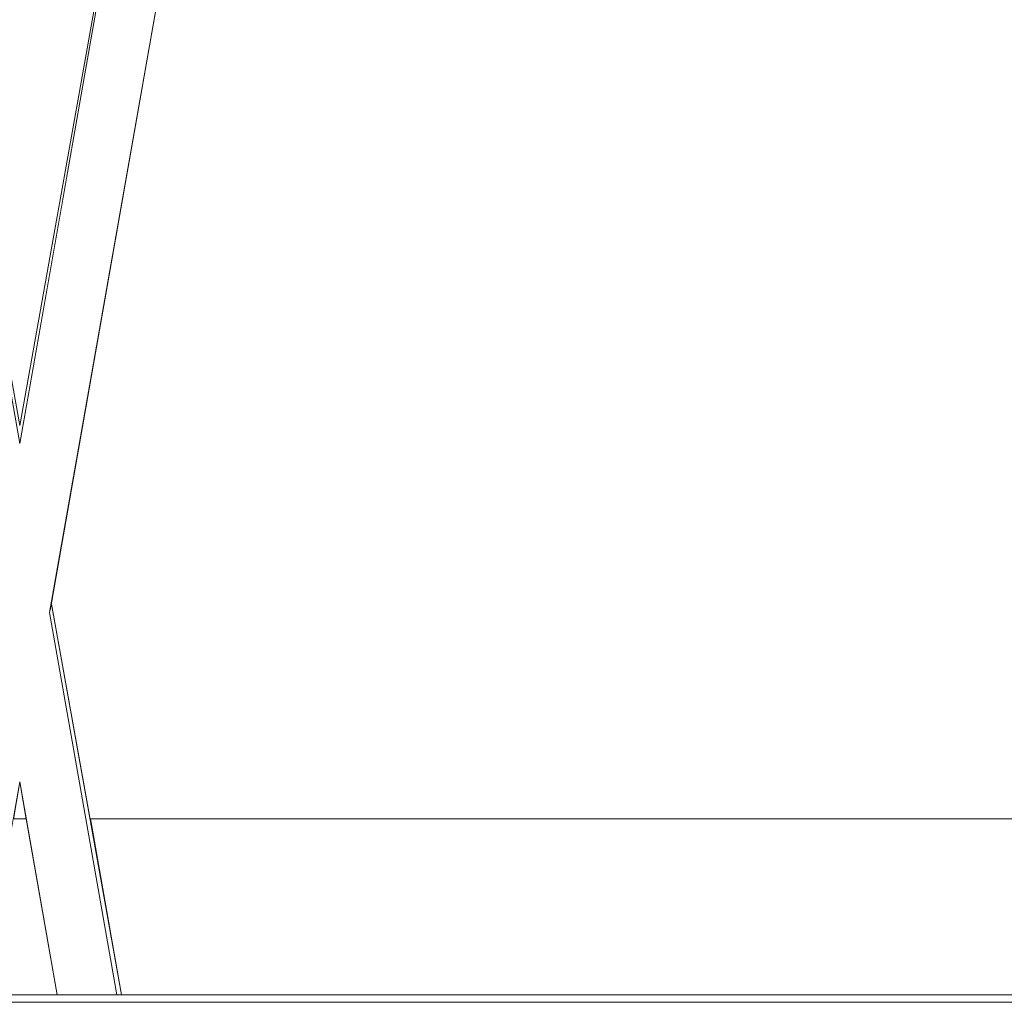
# Model space of a CAD drawing. Header units: millimetres. Extents: x -30280 to 309309, y -17460 to 4378.
# Tile 301 of 656: x 121929 to 122197, y -11436 to -11168. Entities that reach past the tile are written whole.
import ezdxf

# ---------------------------------------------------------------- set-up
doc = ezdxf.new("R2010")
doc.units = ezdxf.units.MM
doc.header["$MEASUREMENT"] = 0
doc.linetypes.add('Wipeout_Contour', pattern=[1000, 0, -1000])
doc.layers.add('P1_PLANTA PRIMERA_3_Nuevo_08_E_Envans secs', color=7, linetype='Continuous')
doc.layers.add('P1_PLANTA PRIMERA_3_Nuevo_09_EI_Mobiliari general', color=7, linetype='Continuous')
for name, color, linetype, lineweight in [('P1_PLANTA PRIMERA_3_Nuevo_08_E_Envans secs_Pluma_Nº__1', 7, 'Continuous', 5), ('P1_PLANTA PRIMERA_3_Nuevo_09_EI_Mobiliari general_Pluma_Nº__1', 7, 'Continuous', 5), ('P1_PLANTA PRIMERA_3_Nuevo_14_PAV_Soft Light Grey 0554_Pluma_Nº__29', 7, 'Continuous', 20)]:
    doc.layers.add(name, color=color, linetype=linetype, lineweight=lineweight)

msp = doc.modelspace()

# ---------------------------------------------------------------- linework, layer by layer
at = {"layer": 'P1_PLANTA PRIMERA_3_Nuevo_14_PAV_Soft Light Grey 0554_Pluma_Nº__29', "color": 7, "linetype": 'Continuous', "lineweight": 20}
msp.add_line((125602.39, -11436.05), (119916.16, -11436.05), dxfattribs=at)

# ---------------------------------------------------------------- wipeouts: each hides what was drawn before it
at = {"color": 254, "linetype": 'Wipeout_Contour', "lineweight": 0, "ltscale": 744380.35708}
msp.add_wipeout([(125602.39, -8989.05), (119928.08, -8989.05), (119928.08, -9336.05), (125456.84, -9336.05), (125456.84, -11434.05), (125602.39, -11434.05)], dxfattribs=at).dxf.layer = 'P1_PLANTA PRIMERA_3_Nuevo_08_E_Envans secs'

# ---------------------------------------------------------------- next in the draw order: wipeouts: each hides what was drawn before it
at = {"color": 254, "linetype": 'Wipeout_Contour', "lineweight": 0, "ltscale": 489845.186571}
msp.add_wipeout([(121926.8, -11386.05), (121918.34, -11434.05), (121938.83, -11434.05), (121930.36, -11386.05)], dxfattribs=at).dxf.layer = 'P1_PLANTA PRIMERA_3_Nuevo_08_E_Envans secs'
at = {"color": 254, "linetype": 'Wipeout_Contour', "lineweight": 0, "ltscale": 490840.852975}
msp.add_wipeout([(121947.76, -11386.05), (121956.36, -11434.05), (122400.81, -11434.05), (122409.4, -11386.05)], dxfattribs=at).dxf.layer = 'P1_PLANTA PRIMERA_3_Nuevo_08_E_Envans secs'

# ---------------------------------------------------------------- next in the draw order: wipeouts: each hides what was drawn before it
at = {"color": 254, "linetype": 'Wipeout_Contour', "lineweight": 0, "ltscale": 13224043.01546531}
msp.add_wipeout([(124316.84, -9376.05), (119928.08, -9376.05), (119928.08, -11281.74), (119970.61, -11044.19), (119971.25, -11041.85), (119975.18, -11019.56), (119953.58, -11019.56), (119953.58, -10963.99), (119967.22, -10537.88), (120389.95, -10537.88), (120403.51, -10963.99), (120403.58, -11019.56), (120381.99, -11019.56), (120385.92, -11041.85), (120386.55, -11044.19), (120428.58, -11278.93), (120470.61, -11044.19), (120471.25, -11041.85), (120475.18, -11019.56), (120453.58, -11019.56), (120453.58, -10963.99), (120467.22, -10537.88), (120889.95, -10537.88), (120903.51, -10963.99), (120903.58, -11019.56), (120881.99, -11019.56), (120885.92, -11041.85), (120886.55, -11044.19), (120928.58, -11278.93), (120970.61, -11044.19), (120971.25, -11041.85), (120975.18, -11019.56), (120953.58, -11019.56), (120953.58, -10963.99), (120967.22, -10537.88), (121389.95, -10537.88), (121403.51, -10963.99), (121403.58, -11019.56), (121381.99, -11019.56), (121385.92, -11041.85), (121386.55, -11044.19), (121428.58, -11278.93), (121470.61, -11044.19), (121471.25, -11041.85), (121475.18, -11019.56), (121453.58, -11019.56), (121453.58, -10963.99), (121467.22, -10537.88), (121889.95, -10537.88), (121903.51, -10963.99), (121903.58, -11019.56), (121881.99, -11019.56), (121885.92, -11041.85), (121886.55, -11044.19), (121928.58, -11278.93), (121970.61, -11044.19), (121971.25, -11041.85), (121975.18, -11019.56), (121953.58, -11019.56), (121953.58, -10963.99), (121967.22, -10537.88), (122389.95, -10537.88), (122403.51, -10963.99), (122403.58, -11019.56), (122381.99, -11019.56), (122385.92, -11041.85), (122386.55, -11044.19), (122428.58, -11278.93), (122470.61, -11044.19), (122471.25, -11041.85), (122475.18, -11019.56), (122453.58, -11019.56), (122453.58, -10963.99), (122467.22, -10537.88), (122889.95, -10537.88), (122903.51, -10963.99), (122903.58, -11019.56), (122881.99, -11019.56), (122885.92, -11041.85), (122886.55, -11044.19), (122928.58, -11278.93), (122970.61, -11044.19), (122971.25, -11041.85), (122975.18, -11019.56), (122953.58, -11019.56), (122953.58, -10963.99), (122967.22, -10537.88), (123389.95, -10537.88), (123403.51, -10963.99), (123403.58, -11019.56), (123381.99, -11019.56), (123385.92, -11041.85), (123386.55, -11044.19), (123428.58, -11278.93), (123470.61, -11044.19), (123471.25, -11041.85), (123475.18, -11019.56), (123453.58, -11019.56), (123453.58, -10963.99), (123467.22, -10537.88), (123889.95, -10537.88), (123903.51, -10963.99), (123903.58, -11019.56), (123881.99, -11019.56), (123885.92, -11041.85), (123886.55, -11044.19), (123947.76, -11386.05), (124316.84, -11386.05)], dxfattribs=at).dxf.layer = 'P1_PLANTA PRIMERA_3_Nuevo_08_E_Envans secs'

# ---------------------------------------------------------------- next in the draw order: wipeouts: each hides what was drawn before it
at = {"color": 254, "linetype": 'Wipeout_Contour', "lineweight": 0, "ltscale": 2944151.951353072}
msp.add_wipeout([(121987.03, -11044.51), (121937.2, -11327.08), (121947.76, -11386.05), (122409.4, -11386.05), (122419.96, -11327.08), (122370.14, -11044.51), (122368.82, -11041.56), (122367.16, -11039.23), (122365.04, -11037.15), (122362.59, -11035.46), (122359.88, -11034.22), (122356.99, -11033.47), (122354.01, -11033.22), (122185.1, -11033.66), (122178.58, -11033.68), (122172.07, -11033.69), (122003.16, -11033.19), (122000.18, -11033.47), (121997.29, -11034.22), (121994.58, -11035.46), (121992.12, -11037.15), (121990.01, -11039.23), (121988.35, -11041.56), (121987.14, -11044.1)], dxfattribs=at).dxf.layer = 'P1_PLANTA PRIMERA_3_Nuevo_08_E_Envans secs'
at = {"color": 254, "linetype": 'Wipeout_Contour', "lineweight": 0, "ltscale": 367376.290547}
msp.add_wipeout([(121928.58, -11375.96), (121926.8, -11386.05), (121930.36, -11386.05)], dxfattribs=at).dxf.layer = 'P1_PLANTA PRIMERA_3_Nuevo_08_E_Envans secs'

# ---------------------------------------------------------------- next in the draw order: wipeouts: each hides what was drawn before it
at = {"color": 254, "linetype": 'Wipeout_Contour', "lineweight": 0, "ltscale": 367415.777005}
msp.add_wipeout([(121937.12, -11327.54), (121956.19, -11434.05), (121937.2, -11327.08)], dxfattribs=at).dxf.layer = 'P1_PLANTA PRIMERA_3_Nuevo_09_EI_Mobiliari general'

# ---------------------------------------------------------------- next in the draw order: wipeouts: each hides what was drawn before it
at = {"color": 254, "linetype": 'Wipeout_Contour', "lineweight": 0, "ltscale": 367415.23023}
msp.add_wipeout([(121936.92, -11328.69), (121955.78, -11434.05), (121937.12, -11327.54)], dxfattribs=at).dxf.layer = 'P1_PLANTA PRIMERA_3_Nuevo_09_EI_Mobiliari general'

# ---------------------------------------------------------------- next in the draw order: wipeouts: each hides what was drawn before it
at = {"color": 254, "linetype": 'Wipeout_Contour', "lineweight": 0, "ltscale": 489896.957249}
msp.add_wipeout([(121936.71, -11329.89), (121950.39, -11407.52), (121955.14, -11434.05), (121936.92, -11328.69)], dxfattribs=at).dxf.layer = 'P1_PLANTA PRIMERA_3_Nuevo_09_EI_Mobiliari general'

# ---------------------------------------------------------------- next in the draw order: wipeouts: each hides what was drawn before it
at = {"color": 254, "linetype": 'Wipeout_Contour', "lineweight": 0, "ltscale": 489874.149258}
msp.add_wipeout([(121928.58, -11329.89), (121946.95, -11434.05), (121948.36, -11434.05), (121929.99, -11329.89)], dxfattribs=at).dxf.layer = 'P1_PLANTA PRIMERA_3_Nuevo_09_EI_Mobiliari general'

# ---------------------------------------------------------------- next in the draw order: wipeouts: each hides what was drawn before it
at = {"color": 254, "linetype": 'Wipeout_Contour', "lineweight": 0, "ltscale": 489641.396119}
msp.add_wipeout([(121872, -11008.97), (121870.63, -11009.21), (121927.17, -11329.89), (121928.58, -11329.89)], dxfattribs=at).dxf.layer = 'P1_PLANTA PRIMERA_3_Nuevo_09_EI_Mobiliari general'

# ---------------------------------------------------------------- next in the draw order: wipeouts: each hides what was drawn before it
at = {"color": 254, "linetype": 'Wipeout_Contour', "lineweight": 0, "ltscale": 612297.158123}
msp.add_wipeout([(121970.73, -11044.45), (121928.58, -11279.86), (121928.58, -11282.14), (121948.11, -11173.07), (121970.78, -11044.5)], dxfattribs=at).dxf.layer = 'P1_PLANTA PRIMERA_3_Nuevo_09_EI_Mobiliari general'
at = {"color": 254, "linetype": 'Wipeout_Contour', "lineweight": 0, "ltscale": 489870.759867}
msp.add_wipeout([(121946.95, -11434.05), (121928.58, -11329.89), (121928.58, -11337.89), (121945.54, -11434.05)], dxfattribs=at).dxf.layer = 'P1_PLANTA PRIMERA_3_Nuevo_09_EI_Mobiliari general'

# ---------------------------------------------------------------- next in the draw order: wipeouts: each hides what was drawn before it
at = {"color": 254, "linetype": 'Wipeout_Contour', "lineweight": 0, "ltscale": 367358.471582}
msp.add_wipeout([(121948.11, -11173.07), (121928.58, -11282.14), (121928.58, -11283.82)], dxfattribs=at).dxf.layer = 'P1_PLANTA PRIMERA_3_Nuevo_09_EI_Mobiliari general'
at = {"color": 254, "linetype": 'Wipeout_Contour', "lineweight": 0, "ltscale": 489869.456728}
msp.add_wipeout([(121928.58, -11337.89), (121928.58, -11345.65), (121944.17, -11434.05), (121945.54, -11434.05)], dxfattribs=at).dxf.layer = 'P1_PLANTA PRIMERA_3_Nuevo_09_EI_Mobiliari general'

# ---------------------------------------------------------------- next in the draw order: wipeouts: each hides what was drawn before it
at = {"color": 254, "linetype": 'Wipeout_Contour', "lineweight": 0, "ltscale": 489868.212012}
msp.add_wipeout([(121928.58, -11345.65), (121928.58, -11352.93), (121942.89, -11434.05), (121944.17, -11434.05)], dxfattribs=at).dxf.layer = 'P1_PLANTA PRIMERA_3_Nuevo_09_EI_Mobiliari general'

# ---------------------------------------------------------------- next in the draw order: wipeouts: each hides what was drawn before it
at = {"color": 254, "linetype": 'Wipeout_Contour', "lineweight": 0, "ltscale": 489867.062681}
msp.add_wipeout([(121942.89, -11434.05), (121928.58, -11352.93), (121928.58, -11359.51), (121941.73, -11434.05)], dxfattribs=at).dxf.layer = 'P1_PLANTA PRIMERA_3_Nuevo_09_EI_Mobiliari general'

# ---------------------------------------------------------------- next in the draw order: wipeouts: each hides what was drawn before it
at = {"color": 254, "linetype": 'Wipeout_Contour', "lineweight": 0, "ltscale": 489866.0425}
msp.add_wipeout([(121941.73, -11434.05), (121928.58, -11359.51), (121928.58, -11365.19), (121940.73, -11434.05)], dxfattribs=at).dxf.layer = 'P1_PLANTA PRIMERA_3_Nuevo_09_EI_Mobiliari general'

# ---------------------------------------------------------------- next in the draw order: wipeouts: each hides what was drawn before it
at = {"color": 254, "linetype": 'Wipeout_Contour', "lineweight": 0, "ltscale": 367389.943387}
msp.add_wipeout([(121928.58, -11365.19), (121928.58, -11369.79), (121939.91, -11434.05)], dxfattribs=at).dxf.layer = 'P1_PLANTA PRIMERA_3_Nuevo_09_EI_Mobiliari general'

# ---------------------------------------------------------------- next in the draw order: wipeouts: each hides what was drawn before it
at = {"color": 254, "linetype": 'Wipeout_Contour', "lineweight": 0, "ltscale": 367390.089009}
msp.add_wipeout([(121928.58, -11369.79), (121928.58, -11373.19), (121939.32, -11434.05)], dxfattribs=at).dxf.layer = 'P1_PLANTA PRIMERA_3_Nuevo_09_EI_Mobiliari general'

# ---------------------------------------------------------------- next in the draw order: wipeouts: each hides what was drawn before it
at = {"color": 254, "linetype": 'Wipeout_Contour', "lineweight": 0, "ltscale": 367390.230585}
msp.add_wipeout([(121928.58, -11373.19), (121928.58, -11375.26), (121938.95, -11434.05)], dxfattribs=at).dxf.layer = 'P1_PLANTA PRIMERA_3_Nuevo_09_EI_Mobiliari general'

# ---------------------------------------------------------------- next in the draw order: wipeouts: each hides what was drawn before it
at = {"color": 254, "linetype": 'Wipeout_Contour', "lineweight": 0, "ltscale": 367413.119973}
msp.add_wipeout([(121936.22, -11329.89), (121954.58, -11434.05), (121936.58, -11329.89)], dxfattribs=at).dxf.layer = 'P1_PLANTA PRIMERA_3_Nuevo_09_EI_Mobiliari general'
at = {"color": 254, "linetype": 'Wipeout_Contour', "lineweight": 0, "ltscale": 489812.245261}
msp.add_wipeout([(121914.28, -11434.05), (121915.44, -11434.05), (121928.58, -11359.51), (121928.58, -11352.93)], dxfattribs=at).dxf.layer = 'P1_PLANTA PRIMERA_3_Nuevo_09_EI_Mobiliari general'

# ---------------------------------------------------------------- next in the draw order: wipeouts: each hides what was drawn before it
at = {"color": 254, "linetype": 'Wipeout_Contour', "lineweight": 0, "ltscale": 367411.550799}
msp.add_wipeout([(121935.62, -11329.89), (121953.98, -11434.05), (121936.22, -11329.89)], dxfattribs=at).dxf.layer = 'P1_PLANTA PRIMERA_3_Nuevo_09_EI_Mobiliari general'
at = {"color": 254, "linetype": 'Wipeout_Contour', "lineweight": 0, "ltscale": 489815.53837}
msp.add_wipeout([(121928.58, -11359.51), (121915.44, -11434.05), (121916.44, -11434.05), (121928.58, -11365.19)], dxfattribs=at).dxf.layer = 'P1_PLANTA PRIMERA_3_Nuevo_09_EI_Mobiliari general'

# ---------------------------------------------------------------- next in the draw order: linework, layer by layer
at = {"layer": 'P1_PLANTA PRIMERA_3_Nuevo_09_EI_Mobiliari general_Pluma_Nº__1', "color": 7, "linetype": 'Continuous', "lineweight": 5}
msp.add_line((121918.34, -11434.05), (121928.58, -11375.96), dxfattribs=at)

# ---------------------------------------------------------------- next in the draw order: wipeouts: each hides what was drawn before it
at = {"color": 254, "linetype": 'Wipeout_Contour', "lineweight": 0, "ltscale": 367409.326004}
msp.add_wipeout([(121934.81, -11329.89), (121953.17, -11434.05), (121935.62, -11329.89)], dxfattribs=at).dxf.layer = 'P1_PLANTA PRIMERA_3_Nuevo_09_EI_Mobiliari general'

# ---------------------------------------------------------------- next in the draw order: wipeouts: each hides what was drawn before it
at = {"color": 254, "linetype": 'Wipeout_Contour', "lineweight": 0, "ltscale": 489894.130239}
msp.add_wipeout([(121933.8, -11329.89), (121952.17, -11434.05), (121953.17, -11434.05), (121934.81, -11329.89)], dxfattribs=at).dxf.layer = 'P1_PLANTA PRIMERA_3_Nuevo_09_EI_Mobiliari general'

# ---------------------------------------------------------------- next in the draw order: wipeouts: each hides what was drawn before it
at = {"color": 254, "linetype": 'Wipeout_Contour', "lineweight": 0, "ltscale": 489889.82656}
msp.add_wipeout([(121932.64, -11329.89), (121951.01, -11434.05), (121952.17, -11434.05), (121933.8, -11329.89)], dxfattribs=at).dxf.layer = 'P1_PLANTA PRIMERA_3_Nuevo_09_EI_Mobiliari general'

# ---------------------------------------------------------------- next in the draw order: wipeouts: each hides what was drawn before it
at = {"color": 254, "linetype": 'Wipeout_Contour', "lineweight": 0, "ltscale": 489884.961204}
msp.add_wipeout([(121931.36, -11329.89), (121949.73, -11434.05), (121951.01, -11434.05), (121932.64, -11329.89)], dxfattribs=at).dxf.layer = 'P1_PLANTA PRIMERA_3_Nuevo_09_EI_Mobiliari general'

# ---------------------------------------------------------------- next in the draw order: wipeouts: each hides what was drawn before it
at = {"color": 254, "linetype": 'Wipeout_Contour', "lineweight": 0, "ltscale": 489879.68197}
msp.add_wipeout([(121929.99, -11329.89), (121948.36, -11434.05), (121949.73, -11434.05), (121931.36, -11329.89)], dxfattribs=at).dxf.layer = 'P1_PLANTA PRIMERA_3_Nuevo_09_EI_Mobiliari general'

# ---------------------------------------------------------------- next in the draw order: linework, layer by layer
at = {"layer": 'P1_PLANTA PRIMERA_3_Nuevo_08_E_Envans secs_Pluma_Nº__1', "color": 7, "linetype": 'Continuous', "lineweight": 5}
for p, q in [((121926.8, -11386.05), (121930.36, -11386.05)), ((121947.76, -11386.05), (122409.4, -11386.05))]:
    msp.add_line(p, q, dxfattribs=at)
at = {"layer": 'P1_PLANTA PRIMERA_3_Nuevo_09_EI_Mobiliari general_Pluma_Nº__1', "color": 7, "linetype": 'Continuous', "lineweight": 5}
msp.add_line((121938.83, -11434.05), (121928.58, -11375.96), dxfattribs=at)
at = {"layer": 'P1_PLANTA PRIMERA_3_Nuevo_14_PAV_Soft Light Grey 0554_Pluma_Nº__29', "color": 7, "linetype": 'Continuous', "lineweight": 20}
msp.add_line((125602.39, -11434.05), (119924.54, -11434.05), dxfattribs=at)

# ---------------------------------------------------------------- next in the draw order: wipeouts: each hides what was drawn before it
at = {"color": 254, "linetype": 'Wipeout_Contour', "lineweight": 0, "ltscale": 489867.469666}
msp.add_wipeout([(121928.58, -11329.89), (121985.17, -11008.97), (121983.8, -11008.73), (121928.58, -11321.89)], dxfattribs=at).dxf.layer = 'P1_PLANTA PRIMERA_3_Nuevo_09_EI_Mobiliari general'

# ---------------------------------------------------------------- next in the draw order: wipeouts: each hides what was drawn before it
at = {"color": 254, "linetype": 'Wipeout_Contour', "lineweight": 0, "ltscale": 489872.360078}
msp.add_wipeout([(121929.99, -11329.89), (121986.54, -11009.21), (121985.17, -11008.97), (121928.58, -11329.89)], dxfattribs=at).dxf.layer = 'P1_PLANTA PRIMERA_3_Nuevo_09_EI_Mobiliari general'

# ---------------------------------------------------------------- next in the draw order: wipeouts: each hides what was drawn before it
at = {"color": 254, "linetype": 'Wipeout_Contour', "lineweight": 0, "ltscale": 489877.852942}
msp.add_wipeout([(121931.36, -11329.89), (121987.86, -11009.45), (121986.54, -11009.21), (121929.99, -11329.89)], dxfattribs=at).dxf.layer = 'P1_PLANTA PRIMERA_3_Nuevo_09_EI_Mobiliari general'

# ---------------------------------------------------------------- next in the draw order: wipeouts: each hides what was drawn before it
at = {"color": 254, "linetype": 'Wipeout_Contour', "lineweight": 0, "ltscale": 489883.094194}
msp.add_wipeout([(121931.36, -11329.89), (121932.64, -11329.89), (121989.11, -11009.67), (121987.86, -11009.45)], dxfattribs=at).dxf.layer = 'P1_PLANTA PRIMERA_3_Nuevo_09_EI_Mobiliari general'

# ---------------------------------------------------------------- next in the draw order: wipeouts: each hides what was drawn before it
at = {"color": 254, "linetype": 'Wipeout_Contour', "lineweight": 0, "ltscale": 489887.924581}
msp.add_wipeout([(121932.64, -11329.89), (121933.8, -11329.89), (121990.23, -11009.87), (121989.11, -11009.67)], dxfattribs=at).dxf.layer = 'P1_PLANTA PRIMERA_3_Nuevo_09_EI_Mobiliari general'

# ---------------------------------------------------------------- next in the draw order: wipeouts: each hides what was drawn before it
at = {"color": 254, "linetype": 'Wipeout_Contour', "lineweight": 0, "ltscale": 367406.665373}
msp.add_wipeout([(121933.8, -11329.89), (121934.81, -11329.89), (121991.21, -11010.04)], dxfattribs=at).dxf.layer = 'P1_PLANTA PRIMERA_3_Nuevo_09_EI_Mobiliari general'

# ---------------------------------------------------------------- next in the draw order: wipeouts: each hides what was drawn before it
at = {"color": 254, "linetype": 'Wipeout_Contour', "lineweight": 0, "ltscale": 367409.271264}
msp.add_wipeout([(121935.62, -11329.89), (121991.99, -11010.18), (121934.81, -11329.89)], dxfattribs=at).dxf.layer = 'P1_PLANTA PRIMERA_3_Nuevo_09_EI_Mobiliari general'

# ---------------------------------------------------------------- next in the draw order: linework, layer by layer
at = {"layer": 'P1_PLANTA PRIMERA_3_Nuevo_09_EI_Mobiliari general_Pluma_Nº__1', "color": 7, "linetype": 'Continuous', "lineweight": 5}
for p, q in [((121956.36, -11434.05), (121937.2, -11327.08)), ((121955.07, -11434.05), (121936.71, -11329.89))]:
    msp.add_line(p, q, dxfattribs=at)

# ---------------------------------------------------------------- next in the draw order: wipeouts: each hides what was drawn before it
at = {"color": 254, "linetype": 'Wipeout_Contour', "lineweight": 0, "ltscale": 367373.502019}
msp.add_wipeout([(121928.58, -11286.6), (121977.77, -11007.67), (121928.58, -11284.52)], dxfattribs=at).dxf.layer = 'P1_PLANTA PRIMERA_3_Nuevo_09_EI_Mobiliari general'

# ---------------------------------------------------------------- next in the draw order: wipeouts: each hides what was drawn before it
at = {"color": 254, "linetype": 'Wipeout_Contour', "lineweight": 0, "ltscale": 367374.593272}
msp.add_wipeout([(121928.58, -11286.6), (121928.58, -11290), (121978.35, -11007.77)], dxfattribs=at).dxf.layer = 'P1_PLANTA PRIMERA_3_Nuevo_09_EI_Mobiliari general'

# ---------------------------------------------------------------- next in the draw order: wipeouts: each hides what was drawn before it
at = {"color": 254, "linetype": 'Wipeout_Contour', "lineweight": 0, "ltscale": 367376.127521}
msp.add_wipeout([(121928.58, -11290), (121928.58, -11294.6), (121979.13, -11007.91)], dxfattribs=at).dxf.layer = 'P1_PLANTA PRIMERA_3_Nuevo_09_EI_Mobiliari general'

# ---------------------------------------------------------------- next in the draw order: wipeouts: each hides what was drawn before it
at = {"color": 254, "linetype": 'Wipeout_Contour', "lineweight": 0, "ltscale": 367378.05844}
msp.add_wipeout([(121928.58, -11300.28), (121980.11, -11008.08), (121928.58, -11294.6)], dxfattribs=at).dxf.layer = 'P1_PLANTA PRIMERA_3_Nuevo_09_EI_Mobiliari general'

# ---------------------------------------------------------------- next in the draw order: wipeouts: each hides what was drawn before it
at = {"color": 254, "linetype": 'Wipeout_Contour', "lineweight": 0, "ltscale": 489855.616092}
msp.add_wipeout([(121928.58, -11306.86), (121981.23, -11008.28), (121980.11, -11008.08), (121928.58, -11300.28)], dxfattribs=at).dxf.layer = 'P1_PLANTA PRIMERA_3_Nuevo_09_EI_Mobiliari general'

# ---------------------------------------------------------------- next in the draw order: wipeouts: each hides what was drawn before it
at = {"color": 254, "linetype": 'Wipeout_Contour', "lineweight": 0, "ltscale": 489859.294698}
msp.add_wipeout([(121928.58, -11306.86), (121928.58, -11314.14), (121982.48, -11008.5), (121981.23, -11008.28)], dxfattribs=at).dxf.layer = 'P1_PLANTA PRIMERA_3_Nuevo_09_EI_Mobiliari general'

# ---------------------------------------------------------------- next in the draw order: wipeouts: each hides what was drawn before it
at = {"color": 254, "linetype": 'Wipeout_Contour', "lineweight": 0, "ltscale": 489863.286266}
msp.add_wipeout([(121928.58, -11314.14), (121928.58, -11321.89), (121983.8, -11008.73), (121982.48, -11008.5)], dxfattribs=at).dxf.layer = 'P1_PLANTA PRIMERA_3_Nuevo_09_EI_Mobiliari general'

# ---------------------------------------------------------------- next in the draw order: linework, layer by layer
at = {"layer": 'P1_PLANTA PRIMERA_3_Nuevo_09_EI_Mobiliari general_Pluma_Nº__1', "color": 7, "linetype": 'Continuous', "lineweight": 5}
for p, q in [((121928.58, -11283.82), (121879.87, -11007.58)), ((121928.58, -11283.82), (121977.29, -11007.58)), ((121936.71, -11329.89), (121993.05, -11010.36)), ((121928.58, -11278.93), (121886.55, -11044.19)), ((121928.58, -11278.93), (121970.61, -11044.19))]:
    msp.add_line(p, q, dxfattribs=at)

doc.saveas('drawing.dxf')
